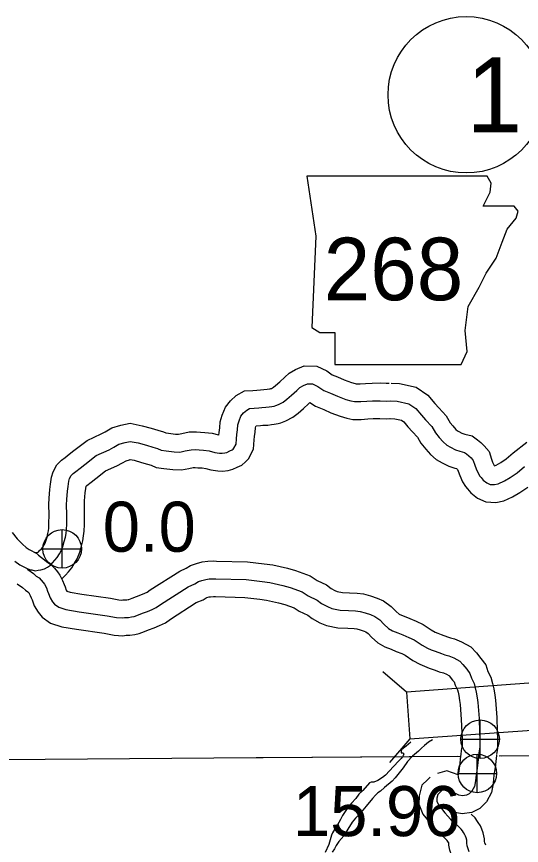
# Model space of a CAD drawing. Extents: x 31699 to 244310, y -8841 to 11474.
# Drawn here: x 147716.2 to 148000.3, y -2235.9 to -1769.6 of the extents above; entities that cross this region are included whole.
import ezdxf

# ---------------------------------------------------------------- set-up
doc = ezdxf.new("R2010")
doc.units = 0
for name, color, linetype in [('B_Logo', 7, 'Continuous'), ('G-ANNO-TEXT', 7, 'Continuous'), ('Level 21', 7, 'Continuous'), ('Level 55', 7, 'Continuous'), ('R_Border Notes', 7, 'Continuous'), ('R_Draft', 7, 'Continuous'), ('R_Logo', 7, 'Continuous'), ('R_XS_EARTHWORK_STAGE1', 7, 'Continuous'), ('R_XS_EARTHWORK_STAGE2', 7, 'Continuous'), ('S_WALL', 7, 'Continuous'), ('S_WALL_ANNOT', 7, 'Continuous')]:
    doc.layers.add(name, color=color, linetype=linetype)

msp = doc.modelspace()

# ---------------------------------------------------------------- linework, layer by layer
at = {"layer": 'B_Logo'}
for points in [[(147721.69, -2079.83), (147723.77, -2080.73), (147724.83, -2080.85), (147726.57, -2081.29), (147728.29, -2081), (147729.82, -2080.78), (147731.81, -2080.22), (147733.6, -2079.4), (147735.24, -2078.11), (147736.42, -2076.89), (147737.74, -2075.47), (147739.05, -2073.85), (147740.28, -2071.9), (147741.26, -2070.22), (147742.22, -2067.74), (147742.99, -2064.93), (147743.62, -2062.45), (147743.99, -2060.31), (147744.23, -2058.17), (147744.38, -2055.04), (147744.45, -2049.77), (147744.3, -2044.16), (147744.47, -2041.29), (147744.87, -2036.55), (147745.16, -2033.88), (147745.59, -2030.94), (147746.04, -2029.53), (147746.95, -2027.72), (147748.06, -2026.64), (147749.58, -2025.48), (147751.95, -2023.65), (147754.58, -2021.61), (147761.04, -2016.59), (147768.25, -2013.29), (147770.95, -2011.85), (147773.73, -2010.21), (147777.24, -2009.16), (147780.16, -2008.59), (147784.63, -2009.46), (147789.24, -2010.73), (147792.78, -2011.75), (147795.39, -2012.58), (147797.53, -2013.48), (147800.39, -2013.91), (147804.93, -2014.45), (147808.12, -2014.54), (147811.11, -2013.96), (147814.49, -2013.25), (147817.02, -2013.21), (147818.89, -2013.39), (147821.35, -2013.55), (147824.48, -2013.84), (147827.69, -2014.73), (147830.36, -2015.16), (147831.82, -2015.21), (147833.42, -2015.05), (147834.41, -2014.77), (147836.2, -2013.95), (147837.45, -2013.4), (147837.98, -2012.92), (147838.5, -2012.38), (147839.74, -2010.1), (147839.96, -2007.16), (147840.06, -2004.69), (147840.56, -2002.15), (147840.72, -1999.21), (147841.36, -1997), (147842.39, -1994.45), (147843.89, -1992.56), (147845.67, -1990.94), (147847.25, -1990.05), (147849.85, -1989.95), (147852.44, -1989.64), (147854.17, -1989.49), (147856.43, -1989.39), (147858.35, -1989.03), (147859.75, -1988.94), (147861.14, -1988.66), (147862.01, -1988.44), (147863.66, -1987.89), (147866.17, -1986.45), (147868.28, -1984.89), (147870.91, -1982.52), (147873.8, -1979.94), (147875.58, -1978.32), (147877.69, -1977.09), (147879.94, -1976.12), (147882.74, -1976.22), (147885.75, -1977.65), (147889.11, -1979.93), (147892.92, -1981.48), (147896.8, -1983.16), (147901.42, -1984.96), (147904.36, -1985.79), (147906.29, -1986.16), (147909.82, -1986.18), (147913.21, -1985.94), (147916.54, -1985.76), (147920.73, -1985.7), (147924.19, -1985.85), (147926.38, -1985.75)], [(147926.38, -1985.75), (147930.38, -1985.96), (147936.92, -1987.34), (147940.82, -1990.09), (147943.99, -1993.78), (147946.36, -1996.48), (147949.87, -2000.24), (147951.98, -2003.81), (147954.08, -2006.38), (147956.24, -2008.82), (147958.26, -2010.66), (147960.34, -2011.9), (147963.15, -2013.26), (147965.63, -2014.02), (147968.23, -2014.72), (147969.44, -2015.57), (147970.72, -2016.69), (147972, -2017.87), (147973.15, -2019.26), (147974.05, -2021.98), (147974.81, -2023.97), (147975.91, -2026.49), (147976.93, -2028.07), (147977.53, -2028.8), (147978.82, -2030.32), (147980.84, -2031.95), (147982.65, -2032.73), (147985.11, -2032.9), (147987.1, -2032.47), (147990.67, -2030.82), (147993.97, -2028.9), (147997.8, -2026.32), (148002.01, -2022.72)], [(147715.25, -2075.98), (147717.94, -2077.94), (147721.69, -2079.83), (147722.5, -2080.62)], [(147722.5, -2080.62), (147725.66, -2082.97), (147727.21, -2084.29), (147728.82, -2085.4), (147730.1, -2086.65), (147731.18, -2087.97), (147731.86, -2088.96), (147732.95, -2091.01), (147733.64, -2092.8), (147734.19, -2094.06), (147735.09, -2096.65), (147736.45, -2098.76), (147737.53, -2100.08), (147739.89, -2101.85), (147743.96, -2103.13), (147751.37, -2104.36), (147767.23, -2106.61), (147772.44, -2107.67), (147775.5, -2107.9), (147776.9, -2107.68), (147779.09, -2107.58), (147780.82, -2107.35), (147782.28, -2107), (147784.73, -2106.1), (147787.05, -2105.27), (147789.83, -2104.23), (147792.47, -2103.06), (147794.79, -2101.96), (147797.09, -2100.26), (147812.67, -2090.37), (147816.44, -2088.79), (147818.48, -2087.42), (147820.34, -2086.8), (147822.59, -2086.17), (147824.52, -2085.94), (147826.84, -2085.84), (147828.38, -2085.89), (147845.35, -2086.32), (147854.35, -2087.4), (147858.61, -2087.94), (147866.09, -2089.63), (147870.16, -2090.78), (147876.92, -2093.15), (147880.28, -2095.44), (147885.3, -2097.84), (147887.85, -2099.8), (147891.07, -2101.49), (147893.61, -2102.53), (147898.22, -2103.53), (147903.01, -2103.73), (147906.94, -2103.94), (147909.61, -2104.24), (147912.41, -2105), (147915.42, -2106.03), (147917.7, -2107.06), (147920.52, -2109.02), (147922.88, -2111.46), (147925.44, -2113.82), (147927.65, -2115.13), (147930.66, -2116.22), (147933.61, -2117.45), (147936.95, -2118.8), (147939.9, -2120.23), (147944.33, -2123.23), (147947.41, -2124.86), (147949.49, -2125.76), (147951.76, -2126.67), (147955.24, -2127.82), (147957.25, -2128.66), (147959.52, -2129.23), (147962.33, -2130.39), (147965.68, -2132.14), (147967.37, -2133.99), (147969.47, -2136.76), (147971.29, -2139.14), (147972.19, -2141.79), (147973.63, -2144.71), (147974.33, -2147.23), (147974.9, -2149.62), (147975.34, -2152.82), (147975.77, -2155.41), (147976.42, -2164.41), (147976.73, -2172.07), (147976.85, -2176.07), (147976.84, -2180.48), (147976.28, -2183.82), (147976.05, -2185.89), (147975.85, -2187.73)], [(147976.24, -2184.21), (147976.05, -2185.89), (147975.51, -2190.83), (147974.91, -2195.18), (147974.67, -2197.71), (147974.5, -2199.58), (147973.88, -2202.66), (147972.45, -2205.42), (147970.94, -2206.9), (147969.42, -2207.66), (147967.16, -2207.96), (147965.02, -2207.59), (147962.35, -2206.29), (147960.6, -2205.31), (147957.93, -2204.42), (147955.54, -2205.05)], [(147955.54, -2205.05), (147954.29, -2206.13), (147953.24, -2207.15), (147952.67, -2209.36), (147952.63, -2210.89), (147953.52, -2213.08), (147955.21, -2215.13), (147957.11, -2217.5), (147958.8, -2219.48), (147960.35, -2221.06), (147961.9, -2222.44), (147962.84, -2223.22)], [(147970.95, -2239.39), (147970.32, -2237.8), (147969.77, -2236.07), (147969.48, -2234.61), (147969.47, -2233.94), (147969.52, -2232.94), (147969.23, -2231.68), (147968.82, -2230.62), (147968.47, -2229.82), (147967.59, -2228.57), (147967.05, -2227.71), (147966.43, -2226.72), (147962.84, -2223.22)]]:
    msp.add_lwpolyline(points, dxfattribs=at)
at = {"layer": 'G-ANNO-TEXT'}
msp.add_lwpolyline([(147879.5, -1859.28), (147884.58, -1893.11), (147882.32, -1944.43), (147886.83, -1947.25), (147895.29, -1947.25), (147895.29, -1965.3), (147966.35, -1965.3), (147969.73, -1957.97), (147968.6, -1946.12), (147970.29, -1932.59), (147976.5, -1921.87), (147980.44, -1913.98), (147986.08, -1905.52), (147989.47, -1896.5), (147992.29, -1889.17), (147997.36, -1882.96), (147998.49, -1879.02), (147996.23, -1876.2), (147978.75, -1876.2), (147982.7, -1868.3), (147983.26, -1863.23), (147980.93, -1859.33)], close=True, dxfattribs=at)
at = {"layer": 'Level 21'}
for p, q in [((147741.82, -2079.88), (147741.82, -2058.22)), ((147730.99, -2069.05), (147752.65, -2069.05)), ((147977.04, -2186.96), (147977.04, -2165.3)), ((147966.21, -2176.13), (147987.87, -2176.13)), ((147975.45, -2206.21), (147975.45, -2184.55)), ((147964.61, -2195.38), (147986.28, -2195.38))]:
    msp.add_line(p, q, dxfattribs=at)
for centre in [(147741.82, -2069.05), (147977.04, -2176.13), (147975.45, -2195.38)]:
    msp.add_circle(centre, 10.83, dxfattribs=at)
at = {"layer": 'Level 55'}
for points in [[(147725.69, -2070.66), (147726.18, -2070.87), (147727.01, -2071.08), (147727.74, -2070.98), (147728.33, -2070.81), (147728.35, -2070.81), (147728.54, -2070.65), (147729.16, -2070.01), (147730.17, -2068.92), (147730.91, -2068.01), (147731.73, -2066.71), (147732.22, -2065.87), (147732.71, -2064.61), (147733.31, -2062.38), (147733.83, -2060.36), (147734.08, -2058.9), (147734.25, -2057.37), (147734.39, -2054.72), (147734.44, -2049.83), (147734.3, -2044.01), (147734.49, -2040.59), (147734.91, -2035.58), (147735.24, -2032.61), (147735.81, -2028.69), (147736.74, -2025.76), (147738.76, -2021.72), (147741.53, -2019.04), (147743.49, -2017.55), (147745.83, -2015.74), (147748.45, -2013.71), (147755.81, -2007.98), (147763.82, -2004.32), (147766.06, -2003.12), (147769.69, -2000.98), (147774.84, -1999.44), (147780.15, -1998.4), (147786.92, -1999.72), (147791.95, -2001.1), (147795.68, -2002.18), (147798.86, -2003.19), (147800.25, -2003.78), (147801.72, -2004), (147805.66, -2004.46), (147807.31, -2004.51), (147809.13, -2004.16), (147813.38, -2003.26), (147817.42, -2003.21), (147819.69, -2003.42), (147822.15, -2003.58), (147826.29, -2003.97), (147829.83, -2004.95), (147830.04, -2004.98), (147830.1, -2003.52), (147830.62, -2000.91), (147830.8, -1997.53), (147831.89, -1993.74), (147833.66, -1989.36), (147836.56, -1985.72), (147839.77, -1982.78), (147844.46, -1980.15), (147849.07, -1979.97), (147851.41, -1979.7), (147853.5, -1979.51), (147855.29, -1979.43), (147857.12, -1979.09), (147858.43, -1979.01), (147858.94, -1978.9), (147859.21, -1978.83), (147859.55, -1978.72), (147860.69, -1978.07), (147861.94, -1977.14), (147864.24, -1975.07), (147867.1, -1972.52), (147869.62, -1970.22), (147873.19, -1968.14), (147878.05, -1966.05), (147885.14, -1966.3), (147890.73, -1968.94), (147893.86, -1971.07), (147896.79, -1972.26), (147900.61, -1973.91), (147904.6, -1975.47), (147906.66, -1976.05), (147907.28, -1976.17), (147909.48, -1976.18), (147912.58, -1975.96), (147916.2, -1975.76), (147920.88, -1975.7), (147924.19, -1975.84), (147925.94, -1975.76)], [(147926.91, -1975.77), (147931.68, -1976.02), (147941, -1977.98), (147947.59, -1982.63), (147951.55, -1987.22), (147953.77, -1989.77), (147957.92, -1994.2), (147960.21, -1998.07), (147961.7, -1999.9), (147963.37, -2001.78), (147964.24, -2002.58), (147965.09, -2003.08), (147966.83, -2003.93), (147968.4, -2004.41), (147972.53, -2005.52), (147975.62, -2007.69), (147977.4, -2009.25), (147979.27, -2010.97), (147982.05, -2014.32), (147983.47, -2018.62), (147984.07, -2020.19), (147984.75, -2021.76), (147985, -2022.13), (147985.17, -2022.34), (147986.06, -2021.93), (147988.66, -2020.43), (147991.73, -2018.35), (147995.69, -2014.97), (148003.38, -2008.99)], [(147741.67, -2085.78), (147741.94, -2085.56), (147743.68, -2083.77), (147745.3, -2082.02), (147747.18, -2079.69), (147748.83, -2077.09), (147750.3, -2074.57), (147751.74, -2070.86), (147752.66, -2067.47), (147753.4, -2064.54), (147753.89, -2061.72), (147754.2, -2058.98), (147754.38, -2055.35), (147754.45, -2049.7), (147754.31, -2044.32), (147754.44, -2042), (147754.82, -2037.53), (147755.08, -2035.15), (147755.3, -2033.7), (147755.67, -2033.42), (147758.07, -2031.56), (147760.71, -2029.51), (147766.26, -2025.19), (147772.68, -2022.26), (147775.85, -2020.57), (147777.76, -2019.44), (147779.64, -2018.88), (147780.17, -2018.78), (147782.34, -2019.2), (147786.53, -2020.35), (147789.88, -2021.32), (147791.92, -2021.97), (147794.8, -2023.19), (147799.07, -2023.82), (147804.2, -2024.43), (147808.94, -2024.56), (147813.09, -2023.76), (147815.6, -2023.23), (147816.62, -2023.22), (147818.09, -2023.35), (147820.55, -2023.52), (147822.67, -2023.72), (147825.55, -2024.52), (147829.4, -2025.14), (147832.15, -2025.22), (147835.27, -2024.92), (147837.89, -2024.18), (147840.3, -2023.07), (147842.95, -2021.91), (147844.92, -2020.13), (147846.64, -2018.35), (147849.54, -2012.98), (147849.95, -2007.75), (147850.03, -2005.86), (147850.51, -2003.39), (147850.65, -2000.89), (147850.82, -2000.27), (147850.98, -1999.88), (147853.47, -1999.59), (147854.84, -1999.47), (147857.57, -1999.35), (147859.59, -1998.97), (147861.07, -1998.88), (147863.34, -1998.41), (147864.8, -1998.06), (147867.78, -1997.06), (147871.65, -1994.84), (147874.62, -1992.64), (147877.58, -1989.97), (147880.5, -1987.37), (147881.25, -1986.68), (147884.36, -1988.8), (147889.06, -1990.7), (147893, -1992.41), (147898.24, -1994.46), (147902.05, -1995.53), (147905.31, -1996.16), (147910.16, -1996.18), (147913.84, -1995.92), (147916.87, -1995.75), (147920.58, -1995.7), (147924.19, -1995.86), (147926.83, -1995.74)], [(147925.86, -1995.74), (147929.08, -1995.91), (147932.84, -1996.7), (147934.04, -1997.55), (147936.44, -2000.34), (147938.94, -2003.19), (147941.82, -2006.27), (147943.75, -2009.54), (147946.46, -2012.86), (147949.11, -2015.85), (147952.28, -2018.73), (147955.59, -2020.71), (147959.47, -2022.59), (147962.85, -2023.63), (147963.74, -2023.87), (147964.04, -2024.13), (147964.31, -2024.38), (147964.63, -2025.33), (147965.55, -2027.75), (147967.06, -2031.22), (147968.86, -2034.01), (147969.89, -2035.25), (147971.79, -2037.49), (147975.61, -2040.59), (147980.27, -2042.59), (147985.84, -2042.97), (147990.29, -2042.01), (147995.29, -2039.7), (147999.29, -2037.38), (148003.86, -2034.29)]]:
    msp.add_lwpolyline(points, dxfattribs=at)
at = {"layer": 'R_Border Notes'}
msp.add_circle((147969.23, -1813.56), 44, dxfattribs=at)
at = {"layer": 'R_Draft'}
for points in [[(147950.26, -2176.42), (147947.92, -2177.81), (147945.82, -2179.71), (147944.11, -2181.13), (147942.27, -2182.82), (147938.94, -2185.74)], [(147938.07, -2177.77), (147935.38, -2180.05), (147933.99, -2181.07), (147932.74, -2182.09), (147932.55, -2182.82), (147932.57, -2183.82), (147933.03, -2183.75), (147933.23, -2183.81), (147933.5, -2183.81)], [(147933.1, -2186.23), (147932.54, -2186.96), (147931.36, -2188.24), (147928.21, -2191.55), (147926.11, -2193.92), (147923.82, -2196.28), (147922.04, -2197.64), (147919.4, -2199.35), (147917.21, -2200.24), (147915.75, -2200.2), (147914.69, -2200.68), (147910.96, -2205), (147908.79, -2206.96), (147907.16, -2209.52), (147904.66, -2212.02), (147902.76, -2214.38), (147901.46, -2216.2), (147899.63, -2219.1), (147898.53, -2221.31), (147897.49, -2223.06), (147896.58, -2224.61), (147895.01, -2226.83), (147894.04, -2228.71), (147893.46, -2230.12)], [(147938.91, -2185.76), (147938.78, -2185.87), (147936.16, -2188.64), (147933.74, -2192.28), (147929.16, -2197.88), (147927.45, -2199.64), (147923.18, -2203.23), (147921.01, -2205.26), (147919.49, -2206.28), (147918.11, -2207.57), (147916.47, -2209.46), (147912.87, -2213.84), (147910.05, -2217.08), (147906.91, -2220.6), (147905.07, -2222.76), (147902.66, -2226.66), (147900.25, -2230.56), (147897.5, -2233.6), (147895.93, -2235.95), (147895.02, -2237.7), (147893.85, -2239.65)], [(147933.5, -2183.81), (147933.9, -2184.07), (147934.04, -2184.4), (147933.72, -2185.41), (147933.51, -2185.69)], [(147893.46, -2230.12), (147891.83, -2235.35), (147889.9, -2239.78)]]:
    msp.add_lwpolyline(points, dxfattribs=at)
at = {"layer": 'R_Logo'}
for points in [[(147508.38, -2191.54), (147529.94, -2191.46), (147529.97, -2188.86), (147681.62, -2188.1), (147684.54, -2187.72), (147851.08, -2186.49), (147854.94, -2186.43), (147966.01, -2185.67)], [(147508.38, -2191.54), (147529.94, -2191.46), (147529.97, -2188.86), (147681.62, -2188.1), (147684.54, -2187.72), (147851.08, -2186.49), (147854.94, -2186.43), (147964.44, -2185.68)], [(147987.77, -2185.52), (148026.35, -2185.26), (148029.61, -2185.22), (148202.28, -2184.36), (148205.6, -2184.18), (148378.21, -2183.46), (148380.81, -2183.76), (148554.28, -2183.16), (148730.28, -2182.73), (148740.46, -2182.45)], [(147989.12, -2185.52), (148026.35, -2185.26), (148029.61, -2185.22), (148202.28, -2184.36), (148205.6, -2184.18), (148378.21, -2183.46), (148380.81, -2183.76), (148554.28, -2183.16), (148730.28, -2182.73), (148740.46, -2182.45)]]:
    msp.add_lwpolyline(points, dxfattribs=at)
at = {"layer": 'R_XS_EARTHWORK_STAGE1'}
for p, q in [((147935.65, -2149.65), (147922.34, -2138.13)), ((147937.56, -2175.98), (147926.05, -2189.29))]:
    msp.add_line(p, q, dxfattribs=at)
msp.add_lwpolyline([(148014.64, -2143.91), (147935.65, -2149.65), (147937.56, -2175.98), (148016.55, -2170.24)], close=True, dxfattribs=at)
at = {"layer": 'R_XS_EARTHWORK_STAGE2'}
for points in [[(147713.69, -2059.87), (147716.47, -2063.29), (147719.46, -2066.37), (147721.51, -2068.17), (147723.17, -2069.38), (147727.56, -2071.58), (147729.48, -2073.46)], [(147728.48, -2072.6), (147731.89, -2075.14), (147733.29, -2076.34), (147735.19, -2077.65), (147737.48, -2079.87), (147739.19, -2081.96), (147740.43, -2083.77), (147742.07, -2086.85), (147742.9, -2089), (147743.51, -2090.41), (147744.15, -2092.24), (147744.52, -2092.82), (147746.29, -2093.38), (147752.89, -2094.48), (147768.94, -2096.75), (147773.81, -2097.74), (147775.08, -2097.84), (147775.9, -2097.71), (147778.23, -2097.61), (147778.99, -2097.51), (147779.36, -2097.42), (147781.31, -2096.7), (147783.61, -2095.88), (147786.05, -2094.96), (147788.3, -2093.97), (147789.63, -2093.34), (147791.44, -2092), (147808.01, -2081.48), (147811.68, -2079.94), (147814.03, -2078.37), (147817.39, -2077.24), (147820.65, -2076.33), (147823.72, -2075.97), (147826.78, -2075.84), (147828.65, -2075.89), (147846.07, -2076.33), (147855.57, -2077.47), (147860.35, -2078.08), (147868.55, -2079.94), (147873.18, -2081.24), (147881.47, -2084.15), (147885.27, -2086.75), (147890.56, -2089.27), (147893.27, -2091.35), (147895.29, -2092.41), (147896.58, -2092.94), (147899.5, -2093.57), (147903.49, -2093.74), (147907.76, -2093.97), (147911.48, -2094.39), (147915.34, -2095.43), (147919.11, -2096.72), (147922.66, -2098.33), (147927.02, -2101.37), (147929.87, -2104.3), (147931.44, -2105.75), (147931.93, -2106.04), (147934.29, -2106.9), (147937.4, -2108.2), (147941.01, -2109.66), (147944.91, -2111.54), (147949.48, -2114.65), (147951.75, -2115.84), (147953.33, -2116.53), (147955.18, -2117.26), (147958.75, -2118.45), (147960.41, -2119.14), (147962.66, -2119.71), (147966.56, -2121.32), (147971.87, -2124.1), (147975.06, -2127.58), (147977.41, -2130.69), (147980.23, -2134.35), (147981.45, -2137.96), (147983.02, -2141.13), (147984.02, -2144.75), (147984.74, -2147.79), (147985.22, -2151.31), (147985.71, -2154.22), (147986.41, -2163.85), (147986.72, -2171.73), (147986.85, -2175.93), (147986.84, -2181.31), (147986.26, -2184.79)], [(147716.52, -2088.63), (147719.43, -2090.8), (147721.12, -2092.24), (147722.44, -2093.15), (147722.72, -2093.42), (147723.18, -2093.97), (147723.3, -2094.15), (147723.84, -2095.17), (147724.39, -2096.6), (147724.87, -2097.71), (147726.04, -2101.05), (147728.35, -2104.66), (147730.57, -2107.36), (147735.25, -2110.88), (147741.64, -2112.88), (147749.84, -2114.24), (147765.53, -2116.47), (147771.07, -2117.6), (147775.92, -2117.95), (147777.9, -2117.64), (147779.96, -2117.55), (147782.64, -2117.2), (147785.19, -2116.58), (147788.14, -2115.5), (147790.49, -2114.66), (147793.6, -2113.49), (147796.64, -2112.15), (147799.95, -2110.58), (147802.75, -2108.52), (147817.32, -2099.27), (147821.19, -2097.64), (147822.93, -2096.48), (147823.29, -2096.36), (147824.54, -2096.01), (147825.31, -2095.92), (147826.91, -2095.85), (147828.1, -2095.88), (147844.63, -2096.3), (147853.13, -2097.32), (147856.87, -2097.8), (147863.63, -2099.33), (147867.15, -2100.32), (147872.37, -2102.15), (147875.28, -2104.14), (147880.04, -2106.41), (147882.44, -2108.26), (147886.85, -2110.58), (147890.65, -2112.11), (147896.93, -2113.48), (147902.53, -2113.72), (147906.12, -2113.91), (147907.73, -2114.09), (147909.48, -2114.57), (147911.73, -2115.33), (147912.73, -2115.79), (147914.01, -2116.68), (147915.89, -2118.62), (147919.44, -2121.9), (147923.37, -2124.21), (147927.03, -2125.54), (147929.81, -2126.7), (147932.89, -2127.95), (147934.89, -2128.91), (147939.18, -2131.82), (147943.08, -2133.88), (147945.64, -2135), (147948.34, -2136.07), (147951.73, -2137.19), (147954.08, -2138.17), (147956.37, -2138.75), (147958.09, -2139.46), (147959.49, -2140.19), (147959.68, -2140.4), (147961.52, -2142.83), (147962.36, -2143.92), (147962.94, -2145.62), (147964.25, -2148.28), (147964.64, -2149.71), (147965.05, -2151.46), (147965.45, -2154.33), (147965.83, -2156.6), (147966.44, -2164.97), (147966.73, -2172.42), (147966.85, -2176.22), (147966.84, -2179.65), (147966.38, -2182.43), (147966.11, -2184.78), (147966.01, -2185.67)], [(147966.03, -2185.52), (147965.59, -2189.61), (147964.97, -2194.03), (147964.77, -2196.16), (147958.26, -2193.98), (147952.98, -2195.38)], [(147986.21, -2185.06), (147986.19, -2185.21), (147985.99, -2187), (147985.44, -2192.06), (147984.84, -2196.33), (147984.63, -2198.64), (147984.41, -2201.05), (147983.4, -2206.02), (147980.6, -2211.43), (147976.82, -2215.15), (147972.37, -2217.36), (147966.95, -2218.07), (147961.93, -2217.2), (147960.06, -2216.29)], [(147948.99, -2197.5), (147947.54, -2198.76), (147944.26, -2201.92), (147942.71, -2207.94), (147942.57, -2212.71), (147944.84, -2218.28), (147947.45, -2221.43), (147949.39, -2223.87), (147951.42, -2226.24), (147953.45, -2228.3), (147955.36, -2230.01), (147956.43, -2230.9)], [(147980.26, -2235.75), (147979.75, -2234.43), (147979.5, -2233.66), (147979.58, -2232.08), (147978.82, -2228.74), (147978.07, -2226.81), (147977.24, -2224.9), (147975.91, -2223.01), (147975.52, -2222.4), (147974.29, -2220.4), (147972.02, -2218.2)], [(147961.63, -2243.03), (147960.9, -2241.16), (147960.07, -2238.58), (147959.49, -2235.66), (147959.47, -2234.41), (147959.28, -2234.13), (147958.58, -2233.03), (147955.87, -2230.4)]]:
    msp.add_lwpolyline(points, dxfattribs=at)

# ---------------------------------------------------------------- texts
at = {"layer": 'G-ANNO-TEXT'}
msp.add_text('268', height=35.2, dxfattribs=at).set_placement((147889.02, -1929.16))
at = {"layer": 'R_Border Notes'}
msp.add_text('1', height=42.24, dxfattribs=at).set_placement((147969.23, -1834.68))
at = {"layer": 'S_WALL'}
msp.add_text('15.96', height=28.16, dxfattribs=at).set_placement((147871.7, -2230.64))
at = {"layer": 'S_WALL_ANNOT'}
for s, p in [('0.0', (147764.67, -2070.65)), ('15.96', (147871.7, -2230.64))]:
    msp.add_text(s, height=28.16, dxfattribs=at).set_placement(p)

doc.saveas('drawing.dxf')
